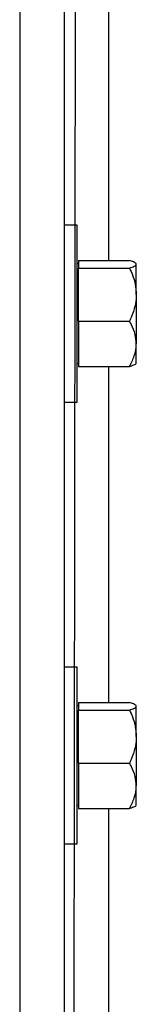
# Model space of a CAD drawing. Header units: inches. Extents: x 170 to 284, y 215 to 248.
# Tile 761 of 1056: x 231.4014 to 231.4463, y 223.7688 to 224.1502. Entities that reach past the tile are written whole.
import ezdxf

# ---------------------------------------------------------------- set-up
doc = ezdxf.new("R2010")
doc.units = ezdxf.units.IN
doc.header["$LTSCALE"] = 0.25
doc.header["$MEASUREMENT"] = 0
doc.layers.add('RH TOP OF HOOD', color=7, linetype='Continuous')

msp = doc.modelspace()

# ---------------------------------------------------------------- linework, layer by layer
at = {"layer": 'RH TOP OF HOOD'}
for p, q in [((231.418501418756, 220.1328032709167), (231.423089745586, 224.3934313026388)), ((231.418501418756, 224.3487565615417), (231.418501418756, 220.1328032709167)), ((231.401380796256, 224.3444764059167), (231.401380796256, 220.1328032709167)), ((231.435622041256, 224.1882070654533), (231.435622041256, 224.0568492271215)), ((231.423569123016, 224.0705464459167), (231.418501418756, 224.0705464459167)), ((231.423569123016, 224.0363052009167), (231.423569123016, 224.0705464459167)), ((231.424116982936, 224.0555659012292), (231.423569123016, 224.0555659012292)), ((231.424116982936, 224.0568492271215), (231.424116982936, 224.055402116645)), ((231.424116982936, 224.0568492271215), (231.443771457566, 224.0568492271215)), ((231.446339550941, 224.0555659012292), (231.4461474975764, 224.0557887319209)), ((231.446339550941, 224.055402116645), (231.446339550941, 224.0555659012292)), ((231.424116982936, 224.055402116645), (231.424116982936, 224.0539550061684)), ((231.424116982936, 224.043682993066), (231.424116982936, 224.0539550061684)), ((231.424116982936, 224.0539550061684), (231.443771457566, 224.0539550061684)), ((231.446339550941, 224.043682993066), (231.446339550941, 224.055402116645)), ((231.424116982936, 224.0334109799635), (231.424116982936, 224.043682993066)), ((231.446339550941, 224.043682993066), (231.446339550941, 224.0245860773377)), ((231.423569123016, 224.0020639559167), (231.423569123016, 224.0363052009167)), ((231.424116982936, 224.0334109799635), (231.424116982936, 224.0245860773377)), ((231.424116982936, 224.0334109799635), (231.443771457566, 224.0334109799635)), ((231.424116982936, 224.0245860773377), (231.424116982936, 224.0157611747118)), ((231.446339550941, 224.0170445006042), (231.446339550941, 224.0245860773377)), ((231.423569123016, 224.0170445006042), (231.424116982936, 224.0170445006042)), ((231.424116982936, 224.0157611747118), (231.443771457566, 224.0157611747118)), ((231.435622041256, 224.0157611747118), (231.435622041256, 223.8856430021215)), ((231.4461474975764, 224.0168216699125), (231.446339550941, 224.0170445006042)), ((231.418501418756, 224.0020639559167), (231.423569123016, 224.0020639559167)), ((231.423569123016, 223.8993402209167), (231.418501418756, 223.8993402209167)), ((231.423569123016, 223.8650989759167), (231.423569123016, 223.8993402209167)), ((231.424116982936, 223.8843596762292), (231.423569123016, 223.8843596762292)), ((231.424116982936, 223.8856430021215), (231.424116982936, 223.884195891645)), ((231.424116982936, 223.8856430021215), (231.443771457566, 223.8856430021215)), ((231.424116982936, 223.884195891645), (231.424116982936, 223.8827487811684)), ((231.446339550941, 223.8843596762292), (231.4461474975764, 223.8845825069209)), ((231.446339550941, 223.884195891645), (231.446339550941, 223.8843596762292)), ((231.446339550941, 223.872476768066), (231.446339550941, 223.884195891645)), ((231.424116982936, 223.872476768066), (231.424116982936, 223.8827487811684)), ((231.424116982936, 223.8827487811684), (231.443771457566, 223.8827487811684)), ((231.424116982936, 223.8622047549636), (231.424116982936, 223.872476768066)), ((231.446339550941, 223.872476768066), (231.446339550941, 223.8533798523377)), ((231.423569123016, 223.8308577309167), (231.423569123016, 223.8650989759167)), ((231.424116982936, 223.8622047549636), (231.424116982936, 223.8533798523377)), ((231.424116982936, 223.8622047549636), (231.443771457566, 223.8622047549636)), ((231.424116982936, 223.8533798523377), (231.424116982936, 223.8445549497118)), ((231.446339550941, 223.8458382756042), (231.446339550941, 223.8533798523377)), ((231.423569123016, 223.8458382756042), (231.424116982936, 223.8458382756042)), ((231.4461474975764, 223.8456154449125), (231.446339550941, 223.8458382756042)), ((231.424116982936, 223.8445549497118), (231.443771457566, 223.8445549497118)), ((231.435622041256, 223.8445549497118), (231.435622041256, 223.7144367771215)), ((231.418501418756, 223.8308577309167), (231.423569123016, 223.8308577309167))]:
    msp.add_line(p, q, dxfattribs=at)
for points, knots in [([(231.446339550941, 224.055402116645), (231.446241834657, 224.0556046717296), (231.4460428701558, 224.0560171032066), (231.4448910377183, 224.056496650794), (231.4440237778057, 224.0567697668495), (231.443771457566, 224.0568492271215)], [0, 0, 0, 0, 0.4062905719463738, 0.8272664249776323, 1, 1, 1, 1]), ([(231.443771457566, 224.0539550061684), (231.4444460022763, 224.0541800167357), (231.4458196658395, 224.0546382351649), (231.4463348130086, 224.0551386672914), (231.4463394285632, 224.0553953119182), (231.446339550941, 224.055402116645)], [0, 0, 0, 0, 0.4843414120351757, 0.9863277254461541, 1, 1, 1, 1]), ([(231.443771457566, 224.0539550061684), (231.4441529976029, 224.0530853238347), (231.4450557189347, 224.0510276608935), (231.4460964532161, 224.0475987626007), (231.4462578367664, 224.0449992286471), (231.446339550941, 224.043682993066)], [0, 0, 0, 0, 0.2654599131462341, 0.6280764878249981, 1, 1, 1, 1]), ([(231.446339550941, 224.043682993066), (231.4463368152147, 224.043447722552), (231.446318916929, 224.041908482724), (231.4458972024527, 224.0390359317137), (231.4448700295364, 224.0358623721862), (231.4440430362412, 224.0340169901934), (231.443771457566, 224.0334109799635)], [0, 0, 0, 0, 0.06653229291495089, 0.4352825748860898, 0.8145508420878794, 1, 1, 1, 1]), ([(231.446339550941, 224.0245860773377), (231.446241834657, 224.0258213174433), (231.4460428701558, 224.0283364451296), (231.4448910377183, 224.0312608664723), (231.4440237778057, 224.0329264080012), (231.443771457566, 224.0334109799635)], [0, 0, 0, 0, 0.4062905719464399, 0.8272664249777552, 1, 1, 1, 1]), ([(231.443771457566, 224.0157611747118), (231.4444460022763, 224.0171333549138), (231.4458196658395, 224.0199277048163), (231.4463348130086, 224.0229794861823), (231.4463394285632, 224.024544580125), (231.446339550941, 224.0245860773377)], [0, 0, 0, 0, 0.4843414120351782, 0.9863277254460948, 1, 1, 1, 1]), ([(231.446080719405, 224.0168792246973), (231.446026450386, 224.0167872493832), (231.4458486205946, 224.0164858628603), (231.4448838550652, 224.016113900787), (231.4440221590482, 224.0158406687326), (231.443771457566, 224.0157611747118)], [0, 0, 0, 0, 0.2374711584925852, 0.7781501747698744, 1, 1, 1, 1]), ([(231.446339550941, 223.884195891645), (231.446241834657, 223.8843984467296), (231.4460428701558, 223.8848108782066), (231.4448910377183, 223.885290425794), (231.4440237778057, 223.8855635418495), (231.443771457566, 223.8856430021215)], [0, 0, 0, 0, 0.4062905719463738, 0.8272664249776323, 1, 1, 1, 1]), ([(231.443771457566, 223.8827487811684), (231.4444460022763, 223.8829737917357), (231.4458196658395, 223.8834320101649), (231.4463348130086, 223.8839324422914), (231.4463394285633, 223.8841890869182), (231.446339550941, 223.884195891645)], [0, 0, 0, 0, 0.4843414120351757, 0.9863277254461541, 1, 1, 1, 1]), ([(231.443771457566, 223.8827487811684), (231.4441529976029, 223.8818790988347), (231.4450557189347, 223.8798214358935), (231.4460964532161, 223.8763925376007), (231.4462578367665, 223.8737930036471), (231.446339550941, 223.872476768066)], [0, 0, 0, 0, 0.2654599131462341, 0.6280764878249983, 1, 1, 1, 1]), ([(231.446339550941, 223.872476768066), (231.4463368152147, 223.872241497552), (231.446318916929, 223.870702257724), (231.4458972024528, 223.8678297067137), (231.4448700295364, 223.8646561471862), (231.4440430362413, 223.8628107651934), (231.443771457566, 223.8622047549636)], [0, 0, 0, 0, 0.06653229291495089, 0.4352825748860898, 0.8145508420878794, 1, 1, 1, 1]), ([(231.446339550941, 223.8533798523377), (231.446241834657, 223.8546150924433), (231.4460428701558, 223.8571302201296), (231.4448910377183, 223.8600546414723), (231.4440237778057, 223.8617201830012), (231.443771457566, 223.8622047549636)], [0, 0, 0, 0, 0.4062905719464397, 0.8272664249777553, 1, 1, 1, 1]), ([(231.443771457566, 223.8445549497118), (231.4444460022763, 223.8459271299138), (231.4458196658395, 223.8487214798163), (231.4463348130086, 223.8517732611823), (231.4463394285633, 223.853338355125), (231.446339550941, 223.8533798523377)], [0, 0, 0, 0, 0.4843414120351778, 0.9863277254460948, 1, 1, 1, 1]), ([(231.446080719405, 223.8456729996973), (231.446026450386, 223.8455810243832), (231.4458486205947, 223.8452796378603), (231.4448838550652, 223.844907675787), (231.4440221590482, 223.8446344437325), (231.443771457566, 223.8445549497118)], [0, 0, 0, 0, 0.2374711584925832, 0.7781501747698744, 1, 1, 1, 1])]:
    msp.add_open_spline(points, degree=3, knots=knots, dxfattribs=at)

doc.saveas('drawing.dxf')
